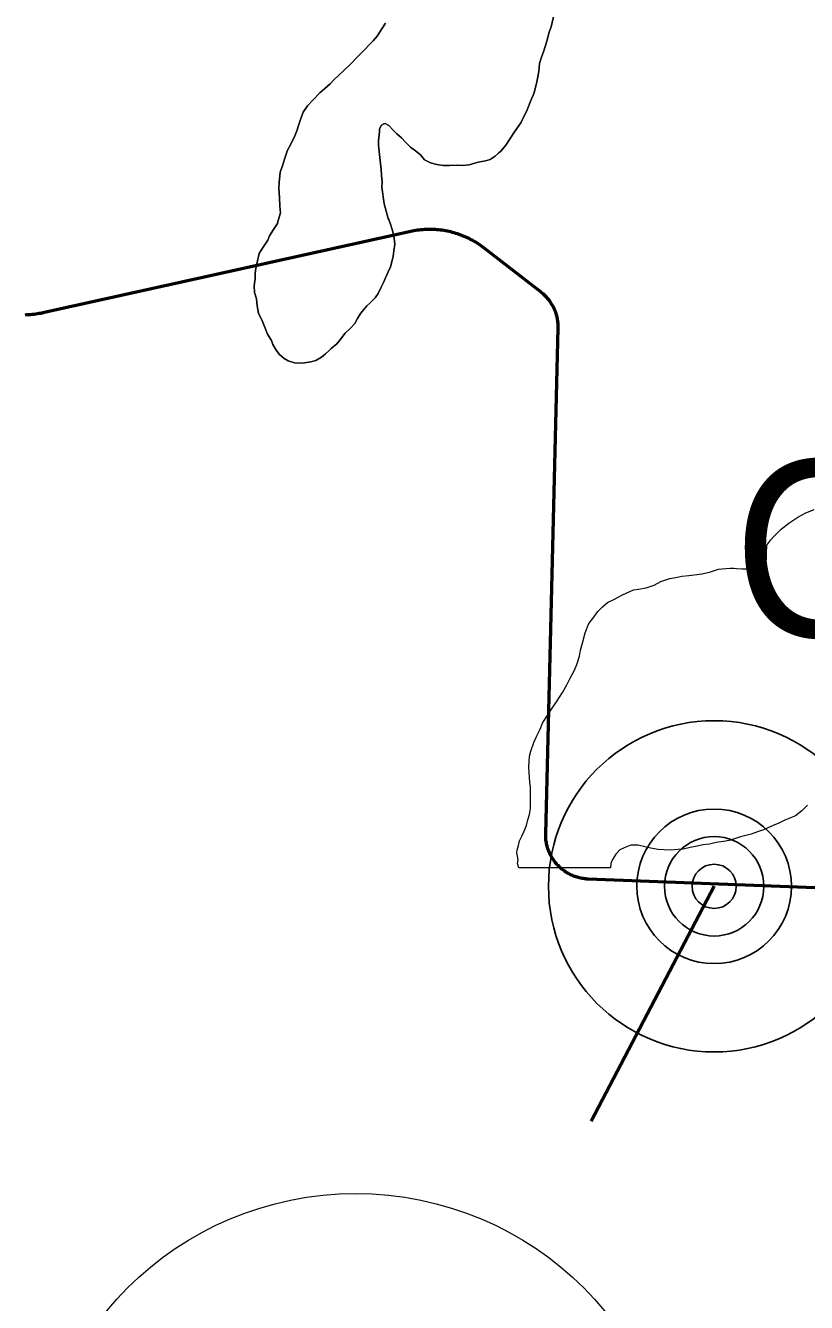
# Model space of a CAD drawing. Extents: x -1643653 to 4543381, y 1624270 to 13878484.
# Drawn here: x 672022 to 673789, y 8947015 to 8949907 of the extents above; entities that cross this region are included whole.
import ezdxf

# ---------------------------------------------------------------- set-up
doc = ezdxf.new("R2010")
doc.units = 0
doc.header["$LTSCALE"] = 200
doc.linetypes.add('MEDIUM_DASHED', pattern=[4.5, 3, -1.5])
for name, color, linetype, lineweight in [('1', 7, 'Continuous', 13), ('15', 7, 'Continuous', 25), ('24', 7, 'Continuous', 25), ('27', 7, 'Continuous', 53), ('28', 7, 'Continuous', 53), ('29', 7, 'Continuous', 13), ('45', 7, 'Continuous', 13), ('60', 7, 'Continuous', 53)]:
    doc.layers.add(name, color=color, linetype=linetype, lineweight=lineweight)

msp = doc.modelspace()

# ---------------------------------------------------------------- linework, layer by layer
at = {"layer": '1', "lineweight": 25}
msp.add_spline([(814781, 9009175.5), (814787.2, 9009173.4), (814796.9, 9009173.4), (814799.4, 9009172.4), (814805.1, 9009174.5), (814805.6, 9009176.5), (814811.7, 9009179.5), (814811.7, 9009179.5), (814801.5, 9009181), (814790.7, 9009181.5), (814784.1, 9009183.1), (814777.4, 9009185.1), (814778.4, 9009175.5)], degree=3, dxfattribs=at)
at = {"layer": '15'}
for radius in [375, 175, 112.5, 50]:
    msp.add_circle((673580.2, 8947957.9), radius, dxfattribs=at)
at = {"layer": '24'}
msp.add_spline([(665209.5, 8949437.1), (665261.8, 8949907.3), (665888.8, 8950560.5), (666750.9, 8951187.5), (667665.3, 8951814.5), (668344.5, 8952363.1), (668788.7, 8952911.7), (669180.6, 8953564.9), (669154.4, 8954270.2), (669755.3, 8954662.1), (670486.8, 8955027.9), (671218.3, 8955785.5), (671166.1, 8956360.3), (671531.8, 8956726), (671479.6, 8956987.3), (670957.1, 8957405.3), (670695.8, 8957849.4), (671139.9, 8958502.5), (671845.3, 8959207.9), (672394, 8958789.9), (673047.1, 8959234), (673465.1, 8959834.9), (673177.7, 8960461.9), (673987.6, 8960749.3), (675163.2, 8960879.9), (676103.7, 8960906.1), (677253.2, 8961428.6), (677697.4, 8961559.2), (678115.4, 8962133.9), (678611.8, 8962369.1), (678820.8, 8962919.9), (679291, 8963704.1), (679918, 8964226.8), (679944.1, 8964697.3), (679709, 8965272.3), (679291, 8966004.2), (678115.4, 8966945.2)], degree=3, dxfattribs=at)
at = {"layer": '27', "linetype": 'MEDIUM_DASHED'}
msp.add_line((673580.2, 8947957.9), (673162.7, 8947160.1), dxfattribs=at)
at = {"layer": '27'}
msp.add_spline([(665261.8, 8949907.3), (665888.8, 8950560.5), (666750.9, 8951187.5), (667665.3, 8951814.5), (668344.5, 8952363.1), (668788.7, 8952911.7), (669180.6, 8953564.9), (669154.4, 8954270.2), (669755.3, 8954662.1), (670486.8, 8955027.9), (671218.3, 8955785.5), (671166.1, 8956360.3), (671531.8, 8956726), (671479.6, 8956987.3), (670957.1, 8957405.3), (670695.8, 8957849.4), (671139.9, 8958502.5), (671845.3, 8959207.9), (672394, 8958789.9), (673047.1, 8959234), (673465.1, 8959834.9), (673177.7, 8960461.9), (673987.6, 8960749.3), (675163.2, 8960879.9), (676103.7, 8960906.1), (676174.9, 8960921)], degree=3, dxfattribs=at)
at = {"layer": '28'}
for points in [[(676174.9, 8960921), (676103.7, 8960906.1), (675163.2, 8960879.9), (673987.6, 8960749.3), (673177.7, 8960461.9), (673465.1, 8959834.9), (673047.1, 8959234), (672394, 8958789.9), (671845.3, 8959207.9), (671139.9, 8958502.5), (670695.8, 8957849.4), (670957.1, 8957405.3), (671479.6, 8956987.3), (671531.8, 8956726), (671166.1, 8956360.3), (671218.3, 8955785.5), (670486.8, 8955027.9), (669755.3, 8954662.1), (669154.4, 8954270.2), (669180.6, 8953564.9), (668788.7, 8952911.7), (668344.5, 8952363.1), (667665.3, 8951814.5), (666750.9, 8951187.5), (665888.8, 8950560.5), (665261.8, 8949907.3), (665209.5, 8949437.1)], [(665209.5, 8949437.1), (665261.8, 8949907.3), (665888.8, 8950560.5), (666750.9, 8951187.5), (667665.3, 8951814.5), (668344.5, 8952363.1), (668788.7, 8952911.7), (669180.6, 8953564.9), (669154.4, 8954270.2), (669755.3, 8954662.1), (670486.8, 8955027.9), (671218.3, 8955785.5), (671166.1, 8956360.3), (671531.8, 8956726), (671479.6, 8956987.3), (670957.1, 8957405.3), (670695.8, 8957849.4), (671139.9, 8958502.5), (671845.3, 8959207.9), (672394, 8958789.9), (673047.1, 8959234), (673465.1, 8959834.9), (673177.7, 8960461.9), (673987.6, 8960749.3), (675163.2, 8960879.9), (676103.7, 8960906.1), (676174.9, 8960921)], [(665209.5, 8949437.1), (665261.8, 8949907.3), (665888.8, 8950560.5), (666750.9, 8951187.5), (667665.3, 8951814.5), (668344.5, 8952363.1), (668788.7, 8952911.7), (669180.6, 8953564.9), (669154.4, 8954270.2), (669755.3, 8954662.1), (670486.8, 8955027.9), (671218.3, 8955785.5), (671166.1, 8956360.3), (671531.8, 8956726), (671479.6, 8956987.3), (670957.1, 8957405.3), (670695.8, 8957849.4), (671139.9, 8958502.5), (671845.3, 8959207.9), (672394, 8958789.9), (673047.1, 8959234), (673465.1, 8959834.9), (673177.7, 8960461.9), (673987.6, 8960749.3), (675163.2, 8960879.9), (676103.7, 8960906.1), (676174.9, 8960921)], [(676174.9, 8960894.8), (676103.7, 8960879.9), (675163.2, 8960853.8), (673987.6, 8960723.2), (673177.7, 8960435.8), (673465.1, 8959808.8), (673047.1, 8959207.9), (672394, 8958763.8), (671845.3, 8959181.8), (671139.9, 8958476.4), (670695.8, 8957823.2), (670957.1, 8957379.1), (671479.6, 8956961.1), (671531.8, 8956699.9), (671166.1, 8956334.1), (671218.3, 8955759.3), (670486.8, 8955001.7), (669755.3, 8954636), (669154.4, 8954244.1), (669180.6, 8953538.7), (668788.7, 8952885.6), (668344.5, 8952337), (667665.3, 8951788.3), (666750.9, 8951161.3), (665888.8, 8950534.3), (665261.8, 8949881.2), (665209.5, 8949410.9)]]:
    msp.add_spline(points, degree=3, dxfattribs=at)
at = {"layer": '29'}
msp.add_line((673345.5, 8948000), (673138.2, 8948000), dxfattribs=at)
for points in [[(672592.9, 8949463.4), (672593.6, 8949465.7), (672598.8, 8949483.4), (672597.5, 8949498.5), (672596.5, 8949517.5), (672595.2, 8949538.1), (672596.1, 8949552.2), (672598.1, 8949575.2), (672603.3, 8949589.5), (672607.9, 8949604.9), (672614.3, 8949624.8), (672618.2, 8949632), (672629.5, 8949653.7), (672635.6, 8949668.7), (672640.3, 8949683.2), (672643.7, 8949694.8), (672650.4, 8949710.8), (672660.1, 8949725.4), (672672.6, 8949739.4), (672687.7, 8949754.9), (672699.3, 8949764.5), (672710.9, 8949775.3), (672720.6, 8949784.9), (672729.6, 8949793.7), (672743.1, 8949806.4), (672756.6, 8949818.7), (672773.4, 8949836.2), (672789.2, 8949852.5), (672801.1, 8949865), (672808.5, 8949872.3), (672817.5, 8949883.3), (672828.3, 8949900.2), (672836.2, 8949913)], [(672836.2, 8949913), (672828.3, 8949900.2), (672817.5, 8949883.3), (672808.5, 8949872.3), (672801.1, 8949865), (672789.2, 8949852.5), (672773.4, 8949836.2), (672756.6, 8949818.7), (672743.1, 8949806.4), (672729.6, 8949793.7), (672720.6, 8949784.9), (672710.9, 8949775.3), (672699.3, 8949764.5), (672687.7, 8949754.9), (672672.6, 8949739.4), (672660.1, 8949725.4), (672650.4, 8949710.8), (672643.7, 8949694.8), (672640.3, 8949683.2), (672635.6, 8949668.7), (672629.5, 8949653.7), (672618.2, 8949632), (672614.3, 8949624.8), (672607.9, 8949604.9), (672603.3, 8949589.5), (672598.1, 8949575.2), (672596.1, 8949552.2), (672595.2, 8949538.1), (672596.5, 8949517.5), (672597.5, 8949498.5), (672598.8, 8949483.4), (672593.6, 8949465.7), (672592.9, 8949463.4)], [(673217.8, 8949934), (673211.1, 8949904.2), (673207, 8949892.2), (673201.4, 8949871.8), (673194.8, 8949850), (673189, 8949833.4), (673184.9, 8949821.3), (673183.5, 8949803.4), (673179.1, 8949779.5), (673172.6, 8949755), (673165.6, 8949737.7), (673156.7, 8949716.3), (673142.5, 8949687.2), (673128, 8949666.3), (673118.9, 8949651.5), (673108.6, 8949636.3), (673098.1, 8949623.4), (673092.5, 8949618.1), (673084.3, 8949611.2), (673072.9, 8949604.1), (673062.7, 8949601.1), (673046.4, 8949597.7), (673026, 8949592.1), (673010.5, 8949590.1), (672996, 8949591), (672981.6, 8949590.1), (672966.9, 8949590.5), (672952.2, 8949592.3), (672938.1, 8949596.1), (672924.4, 8949603.5), (672915.9, 8949614.6), (672904.5, 8949623.4), (672892.8, 8949632.2), (672881.7, 8949643.2), (672872.9, 8949653.2), (672862.1, 8949662.1), (672854.1, 8949670.1), (672843.8, 8949680.6), (672835.8, 8949685.1), (672832.4, 8949684.8), (672827.4, 8949681.6), (672823.1, 8949673.4), (672822.6, 8949666.4), (672820.5, 8949646), (672820.9, 8949636.6), (672822.1, 8949621.9), (672823.5, 8949608.8), (672825.2, 8949594.9), (672826.3, 8949581.8), (672827.4, 8949567.5), (672828.5, 8949553.4), (672827.9, 8949541.2), (672833.6, 8949503.6), (672842.8, 8949470.5), (672843.8, 8949468), (672845.6, 8949463.4)], [(672845.6, 8949463.4), (672843.8, 8949468), (672842.8, 8949470.5), (672833.6, 8949503.6), (672827.9, 8949541.2), (672828.5, 8949553.4), (672827.4, 8949567.5), (672826.3, 8949581.8), (672825.2, 8949594.9), (672823.5, 8949608.8), (672822.1, 8949621.9), (672820.9, 8949636.6), (672820.5, 8949646), (672822.6, 8949666.4), (672823.1, 8949673.4), (672827.4, 8949681.6), (672832.4, 8949684.8), (672835.8, 8949685.1), (672843.8, 8949680.6), (672854.1, 8949670.1), (672862.1, 8949662.1), (672872.9, 8949653.2), (672881.7, 8949643.2), (672892.8, 8949632.2), (672904.5, 8949623.4), (672915.9, 8949614.6), (672924.4, 8949603.5), (672938.1, 8949596.1), (672952.2, 8949592.3), (672966.9, 8949590.5), (672981.6, 8949590.1), (672996, 8949591), (673010.5, 8949590.1), (673026, 8949592.1), (673046.4, 8949597.7), (673062.7, 8949601.1), (673072.9, 8949604.1), (673084.3, 8949611.2), (673092.5, 8949618.1), (673098.1, 8949623.4), (673108.6, 8949636.3), (673118.9, 8949651.5), (673128, 8949666.3), (673142.5, 8949687.2), (673156.7, 8949716.3), (673165.6, 8949737.7), (673172.6, 8949755), (673179.1, 8949779.5), (673183.5, 8949803.4), (673184.9, 8949821.3), (673189, 8949833.4), (673194.8, 8949850), (673201.4, 8949871.8), (673207, 8949892.2), (673211.1, 8949904.2), (673217.8, 8949934)], [(672845.6, 8949463.4), (672846.8, 8949460.1), (672851.9, 8949443.3), (672855.9, 8949425.7), (672857.4, 8949412.5), (672855.4, 8949397.4), (672853.8, 8949385), (672851, 8949372.4), (672847.4, 8949361.2), (672842.1, 8949349.5), (672836.7, 8949335.8), (672831.8, 8949325.1), (672826.3, 8949314.6), (672819.5, 8949300.6), (672812.7, 8949290.9), (672801, 8949278.4), (672794.5, 8949272.2), (672787.4, 8949264.1), (672780.2, 8949254.9), (672772.7, 8949243.5), (672767.1, 8949232.7), (672757.1, 8949222.3), (672745.1, 8949210.8), (672733, 8949194.5), (672725.9, 8949186.5), (672713.7, 8949175.9), (672707.9, 8949170.8), (672700.4, 8949163.7), (672691.6, 8949156), (672678.7, 8949148.4), (672667.3, 8949145.5), (672653.1, 8949143.5), (672645.6, 8949143), (672630.2, 8949143.8), (672616.4, 8949147.6), (672607.2, 8949153), (672596.5, 8949162.4), (672588.7, 8949172.2), (672581.6, 8949184.9), (672578.1, 8949194.2), (672569.5, 8949208.5), (672563.9, 8949221.8), (672557.7, 8949236.7), (672549.3, 8949255.8), (672545.9, 8949272.2), (672544.6, 8949288.5), (672540.3, 8949302.5), (672539.2, 8949317.9), (672541.2, 8949334.3), (672541.7, 8949346.7), (672543, 8949357.2), (672546.6, 8949374.4), (672550.8, 8949391.2), (672558, 8949403), (672569.8, 8949421.2), (672574.1, 8949430.9), (672582.8, 8949445.1), (672591.7, 8949459.2), (672592.9, 8949463.4)], [(672592.9, 8949463.4), (672591.7, 8949459.2), (672582.8, 8949445.1), (672574.1, 8949430.9), (672569.8, 8949421.2), (672558, 8949403), (672550.8, 8949391.2), (672546.6, 8949374.4), (672543, 8949357.2), (672541.7, 8949346.7), (672541.2, 8949334.3), (672539.2, 8949317.9), (672540.3, 8949302.5), (672544.6, 8949288.5), (672545.9, 8949272.2), (672549.3, 8949255.8), (672557.7, 8949236.7), (672563.9, 8949221.8), (672569.5, 8949208.5), (672578.1, 8949194.2), (672581.6, 8949184.9), (672588.7, 8949172.2), (672596.5, 8949162.4), (672607.2, 8949153), (672616.4, 8949147.6), (672630.2, 8949143.8), (672645.6, 8949143), (672653.1, 8949143.5), (672667.3, 8949145.5), (672678.7, 8949148.4), (672691.6, 8949156), (672700.4, 8949163.7), (672707.9, 8949170.8), (672713.7, 8949175.9), (672725.9, 8949186.5), (672733, 8949194.5), (672745.1, 8949210.8), (672757.1, 8949222.3), (672767.1, 8949232.7), (672772.7, 8949243.5), (672780.2, 8949254.9), (672787.4, 8949264.1), (672794.5, 8949272.2), (672801, 8949278.4), (672812.7, 8949290.9), (672819.5, 8949300.6), (672826.3, 8949314.6), (672831.8, 8949325.1), (672836.7, 8949335.8), (672842.1, 8949349.5), (672847.4, 8949361.2), (672851, 8949372.4), (672853.8, 8949385), (672855.4, 8949397.4), (672857.4, 8949412.5), (672855.9, 8949425.7), (672851.9, 8949443.3), (672846.8, 8949460.1), (672845.6, 8949463.4)], [(673138.2, 8948000), (673135.5, 8948009.7), (673136.8, 8948017.7), (673135.2, 8948026), (673133.5, 8948034), (673134.2, 8948040.1), (673137.3, 8948050), (673139.9, 8948060.7), (673145.3, 8948071.3), (673149.4, 8948081.1), (673155.2, 8948095.5), (673158.8, 8948108.2), (673162.4, 8948120.8), (673164.4, 8948133.8), (673164.9, 8948143.4), (673164.5, 8948153.8), (673164.8, 8948166.7), (673164.6, 8948181.7), (673163.3, 8948194.2), (673162.5, 8948204), (673161.5, 8948214.8), (673161.1, 8948228.1), (673161.3, 8948240.8), (673162.5, 8948252.5), (673165, 8948263.9), (673172, 8948283.8), (673177.8, 8948297.5), (673186.5, 8948314), (673191.7, 8948327.4), (673198.9, 8948339.3), (673210.7, 8948357.1), (673223.2, 8948375.7), (673236.8, 8948396.8), (673246.7, 8948413.9), (673253.3, 8948427.8), (673263.8, 8948447.8), (673269.7, 8948460.2), (673275.2, 8948479.1), (673278, 8948493), (673282.9, 8948511.7), (673288.2, 8948532.2), (673296.9, 8948552.8), (673305.5, 8948564.7), (673316.6, 8948580.4), (673327.2, 8948591), (673339.1, 8948600.5), (673354.7, 8948608.5), (673371, 8948617.4), (673382.5, 8948622.9), (673398, 8948629), (673409.2, 8948630.9), (673426.4, 8948633.7), (673444.5, 8948639.7), (673459.7, 8948648), (673479.6, 8948654.8), (673493.7, 8948657.6), (673507, 8948660.6), (673522.7, 8948662.1), (673535.1, 8948663.4), (673552.1, 8948665.3), (673569.4, 8948669.6), (673581, 8948673), (673589.8, 8948675.8), (673606.7, 8948677.4), (673616.4, 8948678.2), (673624.1, 8948678.3), (673630.8, 8948677.6), (673643.3, 8948676.9), (673651.8, 8948676.7), (673658, 8948676), (673667.6, 8948675.8), (673673.6, 8948677.5), (673682.1, 8948680.5), (673687.7, 8948683.5), (673698.6, 8948698), (673698.5, 8948711), (673699.5, 8948730.4), (673708.5, 8948742.9), (673714.3, 8948749.3), (673732, 8948766.5), (673748.9, 8948780.6), (673769.2, 8948793.7), (673785.9, 8948802.7), (673806.7, 8948811.1)], [(673138.2, 8948000), (673135.5, 8948009.7), (673136.8, 8948017.7), (673135.2, 8948026), (673133.5, 8948034), (673134.2, 8948040.1), (673137.3, 8948050), (673139.9, 8948060.7), (673145.3, 8948071.3), (673149.4, 8948081.1), (673155.2, 8948095.5), (673158.8, 8948108.2), (673162.4, 8948120.8), (673164.4, 8948133.8), (673164.9, 8948143.4), (673164.5, 8948153.8), (673164.8, 8948166.7), (673164.6, 8948181.7), (673163.3, 8948194.2), (673162.5, 8948204), (673161.5, 8948214.8), (673161.1, 8948228.1), (673161.3, 8948240.8), (673162.5, 8948252.5), (673165, 8948263.9), (673172, 8948283.8), (673177.8, 8948297.5), (673186.5, 8948314), (673191.7, 8948327.4), (673198.9, 8948339.3), (673210.7, 8948357.1), (673223.2, 8948375.7), (673236.8, 8948396.8), (673246.7, 8948413.9), (673253.3, 8948427.8), (673263.8, 8948447.8), (673269.7, 8948460.2), (673275.2, 8948479.1), (673278, 8948493), (673282.9, 8948511.7), (673288.2, 8948532.2), (673296.9, 8948552.8), (673305.5, 8948564.7), (673316.6, 8948580.4), (673327.2, 8948591), (673339.1, 8948600.5), (673354.7, 8948608.5), (673371, 8948617.4), (673382.5, 8948622.9), (673398, 8948629), (673409.2, 8948630.9), (673426.4, 8948633.7), (673444.5, 8948639.7), (673459.7, 8948648), (673479.6, 8948654.8), (673493.7, 8948657.6), (673507, 8948660.6), (673522.7, 8948662.1), (673535.1, 8948663.4), (673552.1, 8948665.3), (673569.4, 8948669.6), (673581, 8948673), (673589.8, 8948675.8), (673606.7, 8948677.4), (673616.4, 8948678.2), (673624.1, 8948678.3), (673630.8, 8948677.6), (673643.3, 8948676.9), (673651.8, 8948676.7), (673658, 8948676), (673667.6, 8948675.8), (673673.6, 8948677.5), (673682.1, 8948680.5), (673687.7, 8948683.5), (673698.6, 8948698), (673698.5, 8948711), (673699.5, 8948730.4), (673708.5, 8948742.9), (673714.3, 8948749.3), (673732, 8948766.5), (673748.9, 8948780.6), (673769.2, 8948793.7), (673785.9, 8948802.7), (673806.7, 8948811.1)], [(673791.7, 8948141.6), (673778.9, 8948128.7), (673764.1, 8948117.7), (673752.9, 8948112.7), (673738.5, 8948106.6), (673726.3, 8948101.2), (673713.5, 8948095.7), (673701.9, 8948090), (673692.2, 8948085.8), (673678.4, 8948081), (673664.3, 8948076.3), (673652, 8948072.7), (673639.6, 8948069.8), (673626.4, 8948065.2), (673614.2, 8948061.8), (673601.1, 8948059.4), (673584.8, 8948057.1), (673569.8, 8948053.6), (673555.3, 8948051.6), (673538.1, 8948048.4), (673525.6, 8948045.8), (673510.1, 8948042.3), (673498.8, 8948041.5), (673481.1, 8948040.1), (673467.2, 8948040.2), (673453.3, 8948041.6), (673440.7, 8948043.6), (673429.5, 8948046.2), (673407.9, 8948051.2), (673391.3, 8948051.3), (673376.6, 8948045.4), (673366.7, 8948040.2), (673357.8, 8948031), (673350, 8948019), (673346.5, 8948009.7), (673345.5, 8948000)], [(673791.7, 8948141.6), (673778.9, 8948128.7), (673764.1, 8948117.7), (673752.9, 8948112.7), (673738.5, 8948106.6), (673726.3, 8948101.2), (673713.5, 8948095.7), (673701.9, 8948090), (673692.2, 8948085.8), (673678.4, 8948081), (673664.3, 8948076.3), (673652, 8948072.7), (673639.6, 8948069.8), (673626.4, 8948065.2), (673614.2, 8948061.8), (673601.1, 8948059.4), (673584.8, 8948057.1), (673569.8, 8948053.6), (673555.3, 8948051.6), (673538.1, 8948048.4), (673525.6, 8948045.8), (673510.1, 8948042.3), (673498.8, 8948041.5), (673481.1, 8948040.1), (673467.2, 8948040.2), (673453.3, 8948041.6), (673440.7, 8948043.6), (673429.5, 8948046.2), (673407.9, 8948051.2), (673391.3, 8948051.3), (673376.6, 8948045.4), (673366.7, 8948040.2), (673357.8, 8948031), (673350, 8948019), (673346.5, 8948009.7), (673345.5, 8948000)]]:
    msp.add_lwpolyline(points, dxfattribs=at)
at = {"layer": '45'}
msp.add_circle((672768.9, 8946532), 730.2, dxfattribs=at)
at = {"layer": '60'}
for points in [[(673199.3, 8948065.2), (673199.1, 8948068), (673199, 8948070.8), (673198.9, 8948073.7), (673198.9, 8948076.5), (673199, 8948076.7), (673227.3, 8949221.7), (673227.4, 8949224.5), (673227.3, 8949227.4), (673227.2, 8949230.2), (673227, 8949233), (673226.7, 8949235.8), (673226.3, 8949238.6), (673225.9, 8949241.4), (673225.3, 8949244.2), (673224.7, 8949247), (673224.1, 8949249.7), (673223.3, 8949252.4), (673222.5, 8949255.1), (673221.5, 8949257.8), (673220.6, 8949260.5), (673219.5, 8949263.1), (673218.3, 8949265.7), (673217.1, 8949268.2), (673215.9, 8949270.7), (673214.5, 8949273.2), (673213.1, 8949275.7), (673211.6, 8949278.1), (673210, 8949280.4), (673208.4, 8949282.8), (673206.7, 8949285), (673205, 8949287.2), (673203.2, 8949289.4), (673201.3, 8949291.5), (673199.3, 8949293.6), (673197.3, 8949295.6), (673195.3, 8949297.6), (673193.2, 8949299.4), (673191.1, 8949301.3), (673188.8, 8949303), (673188.7, 8949303.2), (673059.3, 8949403.6), (673056.1, 8949406), (673052.9, 8949408.4), (673049.6, 8949410.7), (673046.3, 8949412.9), (673042.9, 8949415.1), (673039.5, 8949417.2), (673036.1, 8949419.2), (673032.6, 8949421.1), (673029.1, 8949423), (673025.5, 8949424.8), (673021.9, 8949426.6), (673018.2, 8949428.2), (673014.6, 8949429.8), (673010.9, 8949431.3), (673007.2, 8949432.8), (673003.4, 8949434.2), (672999.6, 8949435.5), (672995.8, 8949436.7), (672992, 8949437.8), (672988.1, 8949438.9), (672984.2, 8949439.9), (672980.3, 8949440.8), (672976.4, 8949441.6), (672972.5, 8949442.4), (672968.6, 8949443.1), (672964.6, 8949443.7), (672960.6, 8949444.2), (672956.7, 8949444.6), (672952.7, 8949445), (672948.7, 8949445.3), (672944.7, 8949445.5), (672940.7, 8949445.6), (672936.7, 8949445.6), (672932.7, 8949445.6), (672928.7, 8949445.5), (672924.7, 8949445.3), (672920.7, 8949445), (672916.7, 8949444.6), (672912.8, 8949444.2), (672908.8, 8949443.7), (672904.8, 8949443.1), (672900.9, 8949442.4), (672897, 8949441.7), (672893.4, 8949440.9), (672060.7, 8949256.3), (672056.7, 8949255.5), (672052.8, 8949254.8), (672048.9, 8949254.1), (672044.9, 8949253.5), (672040.9, 8949253), (672037, 8949252.6), (672033, 8949252.2), (672029, 8949252), (672025, 8949251.8), (672021, 8949251.7)], [(674025.5, 8947946.5), (673295.1, 8947974.3), (673292.3, 8947974.4), (673289.5, 8947974.6), (673286.7, 8947975), (673283.9, 8947975.3), (673281.1, 8947975.8), (673278.3, 8947976.3), (673275.5, 8947977), (673272.8, 8947977.7), (673270.1, 8947978.5), (673267.4, 8947979.3), (673264.7, 8947980.2), (673262.1, 8947981.2), (673259.5, 8947982.3), (673256.9, 8947983.5), (673254.3, 8947984.7), (673251.8, 8947986), (673249.3, 8947987.4), (673246.9, 8947988.8), (673244.5, 8947990.3), (673242.2, 8947991.9), (673239.8, 8947993.5), (673237.6, 8947995.2), (673235.4, 8947997), (673233.2, 8947998.8), (673231.1, 8948000.7), (673229.1, 8948002.6), (673227.1, 8948004.7), (673225.1, 8948006.7), (673223.2, 8948008.8), (673221.4, 8948011), (673219.7, 8948013.2), (673218, 8948015.5), (673216.3, 8948017.8), (673214.8, 8948020.1), (673213.3, 8948022.5), (673211.9, 8948025), (673210.5, 8948027.5), (673209.2, 8948030), (673208, 8948032.5), (673206.9, 8948035.1), (673205.8, 8948037.7), (673204.8, 8948040.4), (673203.9, 8948043.1), (673203, 8948045.8), (673202.3, 8948048.5), (673201.6, 8948051.2), (673201, 8948054), (673200.5, 8948056.8), (673200, 8948059.6), (673199.6, 8948062.4), (673199.3, 8948065.2)]]:
    msp.add_lwpolyline(points, dxfattribs=at)

# ---------------------------------------------------------------- texts
at = {"layer": '15', "width": 0.95}
msp.add_text('C-15', height=400, dxfattribs=at).set_placement((673623.7, 8948523))

doc.saveas('drawing.dxf')
